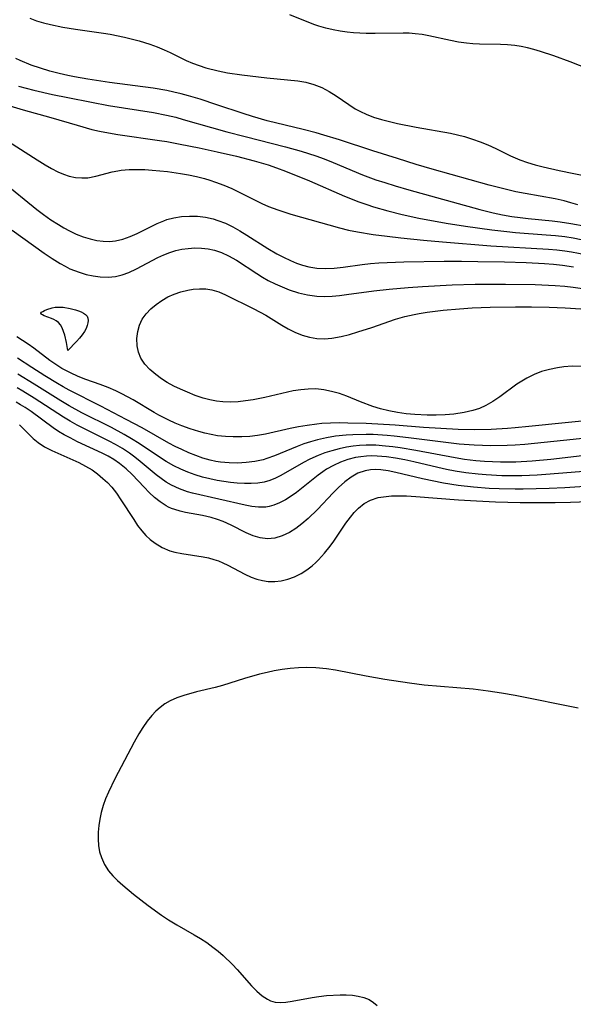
# Model space of a CAD drawing. Header units: inches. Extents: x 1073367 to 1082519, y 1569854 to 1574957.
# Tile 361 of 565: x 1080779 to 1080890, y 1571485 to 1571683. Entities that reach past the tile are written whole.
import ezdxf

# ---------------------------------------------------------------- set-up
doc = ezdxf.new("R2010")
doc.units = ezdxf.units.IN
doc.header["$MEASUREMENT"] = 0
doc.layers.add('CGG_CurvaNivelLidar_v1', color=7, linetype='Continuous', lineweight=30, true_color=0x008008)

msp = doc.modelspace()

# ---------------------------------------------------------------- linework, layer by layer
at = {"layer": 'CGG_CurvaNivelLidar_v1'}
for points in [[(1080780.8267, 1571683.0734, 76.5), (1080782.1644, 1571682.5665, 76.5), (1080783.5718, 1571682.15, 76.5), (1080785.0303, 1571681.7956, 76.5), (1080787.4927, 1571681.2858, 76.5), (1080790.0273, 1571680.8484, 76.5), (1080795.6945, 1571680.1049, 76.5), (1080797.0321, 1571679.8803, 76.5), (1080799.8739, 1571679.289, 76.5), (1080802.8495, 1571678.5207, 76.5), (1080805.0018, 1571677.8485, 76.5), (1080806.4662, 1571677.3221, 76.5), (1080807.8866, 1571676.7509, 76.5), (1080809.0911, 1571676.2122, 76.5), (1080812.3113, 1571674.5739, 76.5), (1080813.5773, 1571674.0254, 76.5), (1080814.9037, 1571673.5453, 76.5), (1080816.2782, 1571673.1218, 76.5), (1080818.7582, 1571672.4937, 76.5), (1080820.5859, 1571672.1292, 76.5), (1080823.4863, 1571671.6966, 76.5), (1080828.4996, 1571671.0952, 76.5), (1080834.7742, 1571670.4843, 76.5), (1080836.3508, 1571670.2127, 76.5), (1080837.9849, 1571669.757, 76.5), (1080839.5505, 1571669.1282, 76.5), (1080841.051, 1571668.3572, 76.5), (1080842.4848, 1571667.4751, 76.5), (1080845.0106, 1571665.7024, 76.5), (1080846.3101, 1571664.8687, 76.5), (1080847.3852, 1571664.291, 76.5), (1080848.5083, 1571663.7781, 76.5), (1080849.9905, 1571663.2091, 76.5), (1080851.5629, 1571662.7107, 76.5), (1080853.1768, 1571662.2779, 76.5), (1080854.8208, 1571661.8926, 76.5), (1080858.5238, 1571661.1428, 76.5), (1080865.4429, 1571659.944, 76.5), (1080866.8659, 1571659.628, 76.5), (1080868.2737, 1571659.2613, 76.5), (1080869.866, 1571658.777, 76.5), (1080871.43, 1571658.2245, 76.5), (1080872.9602, 1571657.6011, 76.5), (1080874.568, 1571656.8546, 76.5), (1080877.5279, 1571655.4109, 76.5), (1080879.3772, 1571654.6072, 76.5), (1080880.9166, 1571654.0542, 76.5), (1080882.4913, 1571653.579, 76.5), (1080884.092, 1571653.1623, 76.5), (1080887.3407, 1571652.441, 76.5), (1080893.2302, 1571651.2223, 76.5)], [(1080894.8391, 1571672.1978, 76.5), (1080889.4907, 1571674.2993, 76.5), (1080886.2326, 1571675.5055, 76.5), (1080883.556, 1571676.3881, 76.5), (1080882.2131, 1571676.7776, 76.5), (1080880.9421, 1571677.103, 76.5), (1080879.667, 1571677.3768, 76.5), (1080878.3865, 1571677.5861, 76.5), (1080876.9417, 1571677.7349, 76.5), (1080875.4918, 1571677.8132, 76.5), (1080871.2743, 1571677.8904, 76.5), (1080869.9596, 1571677.949, 76.5), (1080868.6511, 1571678.0618, 76.5), (1080867.0495, 1571678.2948, 76.5), (1080865.4553, 1571678.6036, 76.5), (1080861.1214, 1571679.5335, 76.5), (1080859.7341, 1571679.7786, 76.5), (1080858.3386, 1571679.9613, 76.5), (1080857.1365, 1571680.0537, 76.5), (1080855.9289, 1571680.0923, 76.5), (1080850.3161, 1571679.9824, 76.5), (1080848.5065, 1571679.9956, 76.5), (1080845.9303, 1571680.1307, 76.5), (1080844.6534, 1571680.2637, 76.5), (1080843.2506, 1571680.4707, 76.5), (1080841.8637, 1571680.7322, 76.5), (1080840.4022, 1571681.0664, 76.5), (1080838.9693, 1571681.4756, 76.5), (1080837.9518, 1571681.8291, 76.5), (1080833.1362, 1571683.7416, 76.5)], [(1080891.0363, 1571645.5645, 76), (1080889.6825, 1571645.969, 76), (1080888.314, 1571646.3249, 76), (1080886.4919, 1571646.7244, 76), (1080880.4595, 1571647.7969, 76), (1080878.6116, 1571648.1655, 76), (1080875.6521, 1571648.8736, 76), (1080873.2173, 1571649.5263, 76), (1080861.7491, 1571652.741, 76), (1080858.527, 1571653.6731, 76), (1080854.7824, 1571654.8285, 76), (1080849.8102, 1571656.4192, 76), (1080843.134, 1571658.6238, 76), (1080839.9983, 1571659.5784, 76), (1080838.4208, 1571660.0225, 76), (1080835.8409, 1571660.6926, 76), (1080828.5859, 1571662.4676, 76), (1080825.6136, 1571663.3102, 76), (1080823.7304, 1571663.9048, 76), (1080818.4826, 1571665.6883, 76), (1080815.0904, 1571666.7878, 76), (1080812.7539, 1571667.4872, 76), (1080811.3064, 1571667.8747, 76), (1080809.8492, 1571668.224, 76), (1080808.3825, 1571668.532, 76), (1080805.6655, 1571668.9914, 76), (1080796.9074, 1571670.1364, 76), (1080792.5085, 1571670.8111, 76), (1080789.8106, 1571671.2988, 76), (1080788.5195, 1571671.5633, 76), (1080786.7538, 1571671.9648, 76), (1080784.8501, 1571672.4575, 76), (1080782.9738, 1571673.0153, 76), (1080781.1335, 1571673.6503, 76), (1080778.8915, 1571674.5862, 76), (1080778.0488, 1571674.9965, 76)], [(1080778.5578, 1571669.42, 75.5), (1080781.6365, 1571668.6299, 75.5), (1080785.4453, 1571667.7694, 75.5), (1080788.4764, 1571667.1389, 75.5), (1080793.2714, 1571666.1886, 75.5), (1080796.6985, 1571665.5466, 75.5), (1080805.7069, 1571664.1148, 75.5), (1080808.3596, 1571663.5943, 75.5), (1080810.2129, 1571663.1452, 75.5), (1080811.726, 1571662.7355, 75.5), (1080817.4031, 1571661.0972, 75.5), (1080820.4767, 1571660.2536, 75.5), (1080824.1708, 1571659.2781, 75.5), (1080832.2859, 1571657.2017, 75.5), (1080835.4438, 1571656.3136, 75.5), (1080838.3449, 1571655.3964, 75.5), (1080840.0672, 1571654.7801, 75.5), (1080841.832, 1571654.0862, 75.5), (1080847.7353, 1571651.6064, 75.5), (1080850.4596, 1571650.6003, 75.5), (1080852.2507, 1571650.0038, 75.5), (1080854.2963, 1571649.366, 75.5), (1080857.092, 1571648.5481, 75.5), (1080871.3533, 1571644.6101, 75.5), (1080874.0623, 1571643.9316, 75.5), (1080875.908, 1571643.5416, 75.5), (1080877.7652, 1571643.2167, 75.5), (1080879.4569, 1571642.9808, 75.5), (1080881.0669, 1571642.7973, 75.5), (1080885.9075, 1571642.3166, 75.5), (1080887.5173, 1571642.1273, 75.5), (1080889.6704, 1571641.8057, 75.5), (1080892.658, 1571641.2268, 75.5)], [(1080776.8128, 1571665.4427, 75), (1080779.5213, 1571664.6347, 75), (1080785.0917, 1571663.0855, 75), (1080790.3427, 1571661.5394, 75), (1080793.3516, 1571660.7279, 75), (1080794.8689, 1571660.3721, 75), (1080796.7011, 1571660.0138, 75), (1080798.5483, 1571659.7097, 75), (1080806.964, 1571658.5033, 75), (1080808.4336, 1571658.2619, 75), (1080811.105, 1571657.7656, 75), (1080814.93, 1571657, 75), (1080818.5027, 1571656.228, 75), (1080822.4434, 1571655.3106, 75), (1080825.9481, 1571654.4177, 75), (1080828.8193, 1571653.5765, 75), (1080830.4932, 1571653.0138, 75), (1080832.2868, 1571652.3415, 75), (1080837.1156, 1571650.3458, 75), (1080844.1115, 1571647.3086, 75), (1080847.0459, 1571646.1562, 75), (1080848.6395, 1571645.5887, 75), (1080849.9531, 1571645.1604, 75), (1080852.8271, 1571644.3317, 75), (1080855.7339, 1571643.6092, 75), (1080859.07, 1571642.8916, 75), (1080864.6109, 1571641.8613, 75), (1080868.4857, 1571641.2495, 75), (1080873.7409, 1571640.5067, 75), (1080876.8096, 1571640.1474, 75), (1080878.5213, 1571639.9869, 75), (1080884.6637, 1571639.5325, 75), (1080886.5504, 1571639.3629, 75), (1080888.4297, 1571639.1427, 75), (1080890.0933, 1571638.8889, 75), (1080891.75, 1571638.5868, 75)], [(1080771.4918, 1571661.5071, 74.5), (1080782.3472, 1571654.5809, 74.5), (1080783.9445, 1571653.599, 74.5), (1080785.23, 1571652.8603, 74.5), (1080786.5148, 1571652.1972, 74.5), (1080787.6466, 1571651.7011, 74.5), (1080788.7891, 1571651.3146, 74.5), (1080790.0374, 1571651.0496, 74.5), (1080791.2929, 1571650.9442, 74.5), (1080792.5413, 1571650.9992, 74.5), (1080794.1597, 1571651.2984, 74.5), (1080797.4354, 1571652.1756, 74.5), (1080798.5551, 1571652.3997, 74.5), (1080799.2133, 1571652.4973, 74.5), (1080800.8192, 1571652.6409, 74.5), (1080802.4578, 1571652.6723, 74.5), (1080803.9666, 1571652.618, 74.5), (1080805.4875, 1571652.511, 74.5), (1080808.5512, 1571652.2303, 74.5), (1080811.1266, 1571651.8718, 74.5), (1080812.7455, 1571651.5714, 74.5), (1080814.3594, 1571651.217, 74.5), (1080815.9629, 1571650.8079, 74.5), (1080817.0833, 1571650.484, 74.5), (1080818.1928, 1571650.1242, 74.5), (1080819.8591, 1571649.4984, 74.5), (1080821.4968, 1571648.7946, 74.5), (1080823.1087, 1571648.0311, 74.5), (1080827.5447, 1571645.8049, 74.5), (1080828.8682, 1571645.2109, 74.5), (1080830.7078, 1571644.5032, 74.5), (1080833.3741, 1571643.6531, 74.5), (1080843.1591, 1571640.8989, 74.5), (1080844.9546, 1571640.4594, 74.5), (1080846.7395, 1571640.1041, 74.5), (1080849.9335, 1571639.5957, 74.5), (1080852.7328, 1571639.2136, 74.5), (1080855.4984, 1571638.8783, 74.5), (1080860.0272, 1571638.4158, 74.5), (1080863.8477, 1571638.0857, 74.5), (1080873.5419, 1571637.3206, 74.5), (1080885.1775, 1571636.6097, 74.5), (1080886.8097, 1571636.4686, 74.5), (1080888.4358, 1571636.2847, 74.5), (1080889.7697, 1571636.0932, 74.5), (1080892.6333, 1571635.5769, 74.5)], [(1080775.3799, 1571650.2186, 74), (1080782.2458, 1571644.6342, 74), (1080783.6145, 1571643.5899, 74), (1080785.0934, 1571642.5393, 74), (1080786.5987, 1571641.5572, 74), (1080787.6958, 1571640.9011, 74), (1080788.8092, 1571640.2988, 74), (1080790.1908, 1571639.6539, 74), (1080791.594, 1571639.112, 74), (1080793.0108, 1571638.6809, 74), (1080794.3624, 1571638.3857, 74), (1080795.6214, 1571638.2214, 74), (1080796.8712, 1571638.1809, 74), (1080798.1052, 1571638.2859, 74), (1080799.5827, 1571638.6288, 74), (1080801.0361, 1571639.1559, 74), (1080802.474, 1571639.8038, 74), (1080806.4362, 1571641.7673, 74), (1080807.779, 1571642.3379, 74), (1080808.407, 1571642.5647, 74), (1080809.7866, 1571642.9431, 74), (1080811.3509, 1571643.1934, 74), (1080812.9436, 1571643.2884, 74), (1080814.5489, 1571643.2387, 74), (1080816.1519, 1571643.045, 74), (1080817.7374, 1571642.6986, 74), (1080818.6785, 1571642.4095, 74), (1080820.18, 1571641.8223, 74), (1080821.6535, 1571641.1189, 74), (1080823.1023, 1571640.3273, 74), (1080824.528, 1571639.4693, 74), (1080828.7433, 1571636.7578, 74), (1080830.5313, 1571635.713, 74), (1080831.8924, 1571634.9804, 74), (1080833.2725, 1571634.316, 74), (1080834.4858, 1571633.8183, 74), (1080835.7179, 1571633.4017, 74), (1080836.9672, 1571633.076, 74), (1080838.593, 1571632.8126, 74), (1080840.3149, 1571632.738, 74), (1080842.0702, 1571632.8252, 74), (1080843.8405, 1571633.0174, 74), (1080847.6916, 1571633.5445, 74), (1080849.381, 1571633.7216, 74), (1080851.0401, 1571633.8515, 74), (1080852.7103, 1571633.9494, 74), (1080856.0733, 1571634.0749, 74), (1080864.2109, 1571634.2071, 74), (1080867.6488, 1571634.2147, 74), (1080870.9532, 1571634.1716, 74), (1080876.3074, 1571634.0556, 74), (1080880.6972, 1571633.9224, 74), (1080884.365, 1571633.7427, 74), (1080886.1903, 1571633.5993, 74), (1080888.0071, 1571633.3991, 74), (1080890.2107, 1571633.0539, 74)], [(1080777.3234, 1571640.4152, 73.5), (1080783.7617, 1571635.8247, 73.5), (1080785.3478, 1571634.7475, 73.5), (1080786.9476, 1571633.7437, 73.5), (1080787.9623, 1571633.1734, 73.5), (1080788.9321, 1571632.6982, 73.5), (1080789.8364, 1571632.3145, 73.5), (1080790.7541, 1571631.9776, 73.5), (1080792.1678, 1571631.554, 73.5), (1080793.5947, 1571631.2416, 73.5), (1080795.0252, 1571631.0512, 73.5), (1080796.5784, 1571631.004, 73.5), (1080798.1113, 1571631.1552, 73.5), (1080799.4527, 1571631.4796, 73.5), (1080800.7668, 1571631.9571, 73.5), (1080802.2897, 1571632.6697, 73.5), (1080806.6273, 1571634.9634, 73.5), (1080807.7929, 1571635.5006, 73.5), (1080808.9809, 1571635.9635, 73.5), (1080810.2064, 1571636.3329, 73.5), (1080811.4522, 1571636.6057, 73.5), (1080812.7098, 1571636.7865, 73.5), (1080814.0474, 1571636.8773, 73.5), (1080815.3756, 1571636.8558, 73.5), (1080816.6901, 1571636.7135, 73.5), (1080817.9808, 1571636.4372, 73.5), (1080819.4084, 1571635.9496, 73.5), (1080820.7958, 1571635.3061, 73.5), (1080822.3929, 1571634.3924, 73.5), (1080826.4751, 1571631.696, 73.5), (1080827.6323, 1571630.9892, 73.5), (1080828.8182, 1571630.3262, 73.5), (1080830.1851, 1571629.6378, 73.5), (1080831.58, 1571629.0145, 73.5), (1080832.9986, 1571628.4614, 73.5), (1080834.8681, 1571627.8623, 73.5), (1080836.6937, 1571627.4317, 73.5), (1080838.5416, 1571627.1787, 73.5), (1080840.1014, 1571627.1251, 73.5), (1080841.6735, 1571627.1882, 73.5), (1080843.1116, 1571627.3178, 73.5), (1080844.5569, 1571627.4951, 73.5), (1080850.0543, 1571628.2693, 73.5), (1080853.0932, 1571628.601, 73.5), (1080856.9387, 1571628.9324, 73.5), (1080859.8482, 1571629.1419, 73.5), (1080865.7833, 1571629.4669, 73.5), (1080870.4248, 1571629.5959, 73.5), (1080876.5141, 1571629.5952, 73.5), (1080882.4799, 1571629.497, 73.5), (1080886.4886, 1571629.3155, 73.5), (1080888.4576, 1571629.1556, 73.5), (1080890.1378, 1571628.9681, 73.5), (1080893.5079, 1571628.4863, 73.5)], [(1080891.7702, 1571613.0492, 73), (1080889.9293, 1571613.0502, 73), (1080888.2393, 1571612.9421, 73), (1080886.9639, 1571612.767, 73), (1080885.3501, 1571612.4317, 73), (1080883.7748, 1571611.9775, 73), (1080882.2501, 1571611.4013, 73), (1080880.7908, 1571610.6926, 73), (1080879.7845, 1571610.0938, 73), (1080878.8092, 1571609.4391, 73), (1080875.3686, 1571606.8976, 73), (1080873.9965, 1571605.9561, 73), (1080872.5662, 1571605.1395, 73), (1080871.2752, 1571604.5836, 73), (1080869.926, 1571604.1487, 73), (1080868.1963, 1571603.7524, 73), (1080866.1543, 1571603.4557, 73), (1080864.379, 1571603.306, 73), (1080862.5827, 1571603.235, 73), (1080860.775, 1571603.2351, 73), (1080858.2953, 1571603.3496, 73), (1080856.5265, 1571603.5143, 73), (1080854.7737, 1571603.7515, 73), (1080853.0458, 1571604.0725, 73), (1080851.3534, 1571604.4946, 73), (1080849.8083, 1571604.9874, 73), (1080847.3697, 1571605.9081, 73), (1080844.6043, 1571607.0335, 73), (1080843.1237, 1571607.5648, 73), (1080841.5535, 1571608.0137, 73), (1080839.9606, 1571608.3316, 73), (1080838.35, 1571608.4929, 73), (1080836.855, 1571608.4846, 73), (1080835.3523, 1571608.3486, 73), (1080833.8458, 1571608.113, 73), (1080831.5123, 1571607.6017, 73), (1080828.1485, 1571606.7742, 73), (1080825.7794, 1571606.3121, 73), (1080824.2515, 1571606.089, 73), (1080822.7219, 1571605.9345, 73), (1080821.1963, 1571605.8647, 73), (1080819.6809, 1571605.9002, 73), (1080818.4182, 1571606.0302, 73), (1080817.0531, 1571606.2902, 73), (1080815.7084, 1571606.6557, 73), (1080814.1251, 1571607.2, 73), (1080812.5641, 1571607.821, 73), (1080811.1688, 1571608.4246, 73), (1080809.8061, 1571609.0749, 73), (1080808.4969, 1571609.7903, 73), (1080807.3059, 1571610.5542, 73), (1080806.1904, 1571611.3782, 73), (1080804.9959, 1571612.4025, 73), (1080803.9674, 1571613.5047, 73), (1080803.17, 1571614.7106, 73), (1080802.6994, 1571615.8978, 73), (1080802.4432, 1571617.1567, 73), (1080802.3819, 1571618.6161, 73), (1080802.5537, 1571620.075, 73), (1080802.9114, 1571621.3358, 73), (1080803.4742, 1571622.5221, 73), (1080804.2541, 1571623.6104, 73), (1080805.207, 1571624.6018, 73), (1080806.2866, 1571625.5094, 73), (1080807.4105, 1571626.3037, 73), (1080808.611, 1571626.9997, 73), (1080809.906, 1571627.5812, 73), (1080811.2533, 1571628.0389, 73), (1080812.6297, 1571628.3787, 73), (1080813.7364, 1571628.5636, 73), (1080815.005, 1571628.6679, 73), (1080816.2584, 1571628.64, 73), (1080817.4839, 1571628.4574, 73), (1080818.8628, 1571628.0367, 73), (1080820.2195, 1571627.4547, 73), (1080825.8822, 1571624.6344, 73), (1080828.2914, 1571623.3158, 73), (1080831.5344, 1571621.3505, 73), (1080832.8424, 1571620.5926, 73), (1080834.1721, 1571619.917, 73), (1080835.6175, 1571619.3347, 73), (1080837.0982, 1571618.9093, 73), (1080838.6065, 1571618.663, 73), (1080840.1085, 1571618.6131, 73), (1080841.6227, 1571618.7272, 73), (1080843.4923, 1571619.0476, 73), (1080845.1501, 1571619.4662, 73), (1080846.8054, 1571619.9667, 73), (1080849.6311, 1571620.8888, 73), (1080854.4263, 1571622.5379, 73), (1080856.2665, 1571623.0495, 73), (1080858.1436, 1571623.4689, 73), (1080859.1301, 1571623.6555, 73), (1080860.7354, 1571623.9196, 73), (1080863.9817, 1571624.3372, 73), (1080867.2592, 1571624.6352, 73), (1080869.794, 1571624.7905, 73), (1080873.4451, 1571624.9318, 73), (1080878.5204, 1571625.0233, 73), (1080881.7222, 1571625.0294, 73), (1080885.2948, 1571624.9792, 73), (1080888.5009, 1571624.8499, 73), (1080891.6505, 1571624.6115, 73)], [(1080891.8823, 1571602.006, 73.5), (1080888.518, 1571601.7153, 73.5), (1080881.2237, 1571600.9129, 73.5), (1080878.4791, 1571600.6536, 73.5), (1080876.8961, 1571600.5367, 73.5), (1080873.6278, 1571600.3649, 73.5), (1080870.2255, 1571600.2976, 73.5), (1080866.9836, 1571600.365, 73.5), (1080863.5067, 1571600.5273, 73.5), (1080860.0237, 1571600.7501, 73.5), (1080854.3058, 1571601.1925, 73.5), (1080848.4932, 1571601.5305, 73.5), (1080844.7824, 1571601.6483, 73.5), (1080843.0423, 1571601.668, 73.5), (1080841.3082, 1571601.6398, 73.5), (1080839.582, 1571601.54, 73.5), (1080838.5686, 1571601.4382, 73.5), (1080836.6113, 1571601.1583, 73.5), (1080834.911, 1571600.8548, 73.5), (1080833.2192, 1571600.5117, 73.5), (1080828.2382, 1571599.4007, 73.5), (1080826.662, 1571599.1439, 73.5), (1080825.0748, 1571598.9656, 73.5), (1080823.4817, 1571598.8639, 73.5), (1080821.7761, 1571598.8432, 73.5), (1080820.1886, 1571598.9142, 73.5), (1080818.6114, 1571599.0861, 73.5), (1080817.3389, 1571599.3087, 73.5), (1080816.0758, 1571599.5952, 73.5), (1080814.8211, 1571599.9324, 73.5), (1080813.1015, 1571600.4659, 73.5), (1080811.4037, 1571601.0767, 73.5), (1080810.1015, 1571601.6097, 73.5), (1080808.8215, 1571602.1952, 73.5), (1080806.7728, 1571603.2571, 73.5), (1080805.8371, 1571603.7831, 73.5), (1080801.6339, 1571606.2971, 73.5), (1080799.3396, 1571607.5343, 73.5), (1080798.1686, 1571608.0982, 73.5), (1080796.5907, 1571608.7836, 73.5), (1080794.9942, 1571609.4022, 73.5), (1080792.1464, 1571610.4091, 73.5), (1080790.5606, 1571611.0197, 73.5), (1080789.0127, 1571611.7107, 73.5), (1080787.3209, 1571612.6183, 73.5), (1080786.076, 1571613.3871, 73.5), (1080784.8705, 1571614.2157, 73.5), (1080781.6574, 1571616.6807, 73.5), (1080780.5463, 1571617.4838, 73.5), (1080778.2364, 1571619.0028, 73.5)], [(1080893.2565, 1571598.6413, 74), (1080890.0937, 1571598.3551, 74), (1080882.3803, 1571597.52, 74), (1080880.4298, 1571597.3393, 74), (1080878.4778, 1571597.1981, 74), (1080876.8482, 1571597.1211, 74), (1080873.5699, 1571597.081, 74), (1080870.2205, 1571597.1812, 74), (1080867.1827, 1571597.4043, 74), (1080864.5119, 1571597.704, 74), (1080857.0347, 1571598.6801, 74), (1080854.1515, 1571599.0083, 74), (1080852.7143, 1571599.1394, 74), (1080849.8883, 1571599.3187, 74), (1080848.4781, 1571599.3547, 74), (1080845.811, 1571599.2991, 74), (1080844.4844, 1571599.2165, 74), (1080842.3244, 1571598.9979, 74), (1080840.4986, 1571598.6973, 74), (1080838.6972, 1571598.2842, 74), (1080837.3279, 1571597.8888, 74), (1080835.9778, 1571597.4353, 74), (1080834.6476, 1571596.9326, 74), (1080830.0787, 1571595.0313, 74), (1080828.5471, 1571594.4917, 74), (1080827.7734, 1571594.2675, 74), (1080826.0887, 1571593.9008, 74), (1080824.3756, 1571593.6728, 74), (1080822.646, 1571593.574, 74), (1080820.911, 1571593.6049, 74), (1080819.1816, 1571593.7758, 74), (1080818.2512, 1571593.9328, 74), (1080817.1346, 1571594.1835, 74), (1080815.6809, 1571594.6037, 74), (1080814.243, 1571595.1074, 74), (1080812.8196, 1571595.6767, 74), (1080811.41, 1571596.2982, 74), (1080810.0983, 1571596.9226, 74), (1080808.804, 1571597.5888, 74), (1080803.4454, 1571600.6463, 74), (1080800.2223, 1571602.3843, 74), (1080795.132, 1571605.0432, 74), (1080788.7947, 1571608.2459, 74), (1080787.5925, 1571608.9074, 74), (1080786.4041, 1571609.5972, 74), (1080783.8851, 1571611.1323, 74), (1080781.2266, 1571612.8201, 74), (1080778.3813, 1571614.678, 74)], [(1080893.0509, 1571595.1481, 74.5), (1080885.6235, 1571594.3295, 74.5), (1080881.8866, 1571593.9656, 74.5), (1080878.6254, 1571593.771, 74.5), (1080876.913, 1571593.7396, 74.5), (1080875.4924, 1571593.751, 74.5), (1080872.3046, 1571593.8927, 74.5), (1080870.5403, 1571594.0412, 74.5), (1080868.2776, 1571594.3135, 74.5), (1080866.391, 1571594.6157, 74.5), (1080858.4502, 1571596.1226, 74.5), (1080855.3181, 1571596.638, 74.5), (1080853.8337, 1571596.848, 74.5), (1080852.3507, 1571597.0191, 74.5), (1080850.4153, 1571597.1587, 74.5), (1080848.4862, 1571597.1805, 74.5), (1080847.1635, 1571597.1136, 74.5), (1080845.849, 1571596.9789, 74.5), (1080844.5457, 1571596.7762, 74.5), (1080843.0541, 1571596.4575, 74.5), (1080841.5822, 1571596.0629, 74.5), (1080840.2027, 1571595.6281, 74.5), (1080838.8488, 1571595.1301, 74.5), (1080837.1516, 1571594.3831, 74.5), (1080835.8698, 1571593.7231, 74.5), (1080831.3342, 1571591.1025, 74.5), (1080830.2386, 1571590.5648, 74.5), (1080829.1222, 1571590.1144, 74.5), (1080827.9807, 1571589.7761, 74.5), (1080826.6949, 1571589.5538, 74.5), (1080825.378, 1571589.46, 74.5), (1080824.0348, 1571589.4594, 74.5), (1080822.5474, 1571589.5357, 74.5), (1080821.2069, 1571589.669, 74.5), (1080819.8584, 1571589.8574, 74.5), (1080818.5066, 1571590.0946, 74.5), (1080817.0427, 1571590.4049, 74.5), (1080815.5884, 1571590.7785, 74.5), (1080814.108, 1571591.2398, 74.5), (1080812.6501, 1571591.7747, 74.5), (1080811.2192, 1571592.379, 74.5), (1080809.8211, 1571593.0528, 74.5), (1080808.2896, 1571593.9071, 74.5), (1080806.9104, 1571594.7749, 74.5), (1080802.8106, 1571597.5233, 74.5), (1080801.3173, 1571598.4614, 74.5), (1080799.795, 1571599.3577, 74.5), (1080797.2743, 1571600.715, 74.5), (1080791.3418, 1571603.7136, 74.5), (1080788.7701, 1571605.1113, 74.5), (1080787.1066, 1571606.0883, 74.5), (1080781.7514, 1571609.4438, 74.5), (1080778.4122, 1571611.4857, 74.5)], [(1080893.9454, 1571592.016, 75), (1080884.6306, 1571591.2728, 75), (1080882.8847, 1571591.1614, 75), (1080879.8081, 1571591.0307, 75), (1080878.4777, 1571591.0092, 75), (1080875.7994, 1571591.0376, 75), (1080872.6108, 1571591.1925, 75), (1080871.0207, 1571591.3223, 75), (1080868.5288, 1571591.6107, 75), (1080866.4056, 1571591.9547, 75), (1080864.6599, 1571592.3052, 75), (1080862.9217, 1571592.6967, 75), (1080858.1118, 1571593.8312, 75), (1080856.2562, 1571594.2295, 75), (1080854.4048, 1571594.576, 75), (1080852.5598, 1571594.8441, 75), (1080850.7244, 1571595.0002, 75), (1080849.6323, 1571595.0235, 75), (1080848.5476, 1571594.9852, 75), (1080847.437, 1571594.8741, 75), (1080846.3403, 1571594.6883, 75), (1080844.8148, 1571594.2968, 75), (1080843.3308, 1571593.7682, 75), (1080841.8963, 1571593.1132, 75), (1080840.5221, 1571592.3352, 75), (1080839.7798, 1571591.8445, 75), (1080838.812, 1571591.1382, 75), (1080834.5134, 1571587.6968, 75), (1080833.3905, 1571586.902, 75), (1080832.2469, 1571586.1911, 75), (1080831.0841, 1571585.5857, 75), (1080829.9027, 1571585.1121, 75), (1080829.0084, 1571584.8641, 75), (1080828.3027, 1571584.7458, 75), (1080827.6126, 1571584.6982, 75), (1080826.8707, 1571584.7102, 75), (1080825.5173, 1571584.8523, 75), (1080824.1322, 1571585.1052, 75), (1080813.5979, 1571587.5436, 75), (1080812.5965, 1571587.8233, 75), (1080810.9354, 1571588.398, 75), (1080809.3491, 1571589.1278, 75), (1080808.2788, 1571589.7566, 75), (1080807.2514, 1571590.4637, 75), (1080806.2588, 1571591.2312, 75), (1080803.0785, 1571593.9218, 75), (1080802.0042, 1571594.7724, 75), (1080800.896, 1571595.5871, 75), (1080799.5177, 1571596.5026, 75), (1080798.0902, 1571597.3494, 75), (1080796.8397, 1571598.0201, 75), (1080791.8297, 1571600.4855, 75), (1080790.3736, 1571601.2271, 75), (1080788.9399, 1571602.005, 75), (1080787.6073, 1571602.7946, 75), (1080781.7156, 1571606.651, 75), (1080779.4475, 1571608.043, 75), (1080778.294, 1571608.7092, 75)], [(1080895.4898, 1571589.0437, 75.5), (1080888.4788, 1571588.6242, 75.5), (1080885.2757, 1571588.4655, 75.5), (1080880.064, 1571588.3219, 75.5), (1080878.4585, 1571588.3175, 75.5), (1080875.2756, 1571588.3835, 75.5), (1080873.2314, 1571588.4779, 75.5), (1080870.0499, 1571588.7144, 75.5), (1080866.9838, 1571589.0731, 75.5), (1080864.042, 1571589.5534, 75.5), (1080859.8186, 1571590.4302, 75.5), (1080854.4379, 1571591.7069, 75.5), (1080852.9299, 1571592.0291, 75.5), (1080851.4471, 1571592.2417, 75.5), (1080850.3921, 1571592.2929, 75.5), (1080849.3544, 1571592.2394, 75.5), (1080848.2868, 1571592.0524, 75.5), (1080846.8129, 1571591.5329, 75.5), (1080845.4626, 1571590.7635, 75.5), (1080844.1811, 1571589.7934, 75.5), (1080842.9476, 1571588.6801, 75.5), (1080841.8781, 1571587.6104, 75.5), (1080838.6899, 1571584.2376, 75.5), (1080836.8517, 1571582.457, 75.5), (1080835.5898, 1571581.3789, 75.5), (1080834.3472, 1571580.4477, 75.5), (1080833.0709, 1571579.6477, 75.5), (1080831.6175, 1571578.9565, 75.5), (1080830.1377, 1571578.5088, 75.5), (1080828.6486, 1571578.3559, 75.5), (1080827.21, 1571578.527, 75.5), (1080825.7781, 1571578.9494, 75.5), (1080824.353, 1571579.5463, 75.5), (1080821.3169, 1571581.0796, 75.5), (1080819.7517, 1571581.8103, 75.5), (1080818.6239, 1571582.2461, 75.5), (1080817.3265, 1571582.6429, 75.5), (1080815.6013, 1571583.0351, 75.5), (1080812.1634, 1571583.6626, 75.5), (1080811.0704, 1571583.9057, 75.5), (1080810.0098, 1571584.2153, 75.5), (1080809.3243, 1571584.4764, 75.5), (1080808.7461, 1571584.7463, 75.5), (1080808.257, 1571585.0123, 75.5), (1080807.0812, 1571585.7808, 75.5), (1080805.9547, 1571586.6726, 75.5), (1080804.8698, 1571587.657, 75.5), (1080803.8206, 1571588.7086, 75.5), (1080801.4154, 1571591.2743, 75.5), (1080800.2346, 1571592.4217, 75.5), (1080798.8976, 1571593.5248, 75.5), (1080797.7519, 1571594.3134, 75.5), (1080796.6144, 1571594.9836, 75.5), (1080795.4355, 1571595.5959, 75.5), (1080790.4596, 1571597.8796, 75.5), (1080788.9381, 1571598.6388, 75.5), (1080787.7762, 1571599.2741, 75.5), (1080786.6416, 1571599.952, 75.5), (1080785.54, 1571600.6758, 75.5), (1080781.104, 1571603.9492, 75.5), (1080779.9023, 1571604.751, 75.5), (1080779.005, 1571605.3072, 75.5), (1080778.0894, 1571605.8374, 75.5)], [(1080778.8028, 1571601.294, 76), (1080781.5501, 1571598.5248, 76), (1080782.5313, 1571597.6935, 76), (1080783.8302, 1571596.86, 76), (1080785.2516, 1571596.14, 76), (1080790.7278, 1571593.6766, 76), (1080792.0792, 1571592.9889, 76), (1080793.3719, 1571592.2139, 76), (1080794.4881, 1571591.4009, 76), (1080795.5459, 1571590.5106, 76), (1080796.4592, 1571589.6568, 76), (1080797.3168, 1571588.7453, 76), (1080798.2883, 1571587.516, 76), (1080799.185, 1571586.2108, 76), (1080801.7609, 1571582.2042, 76), (1080802.5418, 1571581.0485, 76), (1080803.3572, 1571579.9535, 76), (1080804.1791, 1571579.0093, 76), (1080805.0685, 1571578.1908, 76), (1080806.0377, 1571577.4676, 76), (1080807.4782, 1571576.6173, 76), (1080809.0202, 1571575.9636, 76), (1080810.0326, 1571575.6667, 76), (1080811.4255, 1571575.3732, 76), (1080815.7084, 1571574.724, 76), (1080816.7962, 1571574.5049, 76), (1080817.8637, 1571574.2179, 76), (1080818.7798, 1571573.8946, 76), (1080819.6803, 1571573.5151, 76), (1080820.6708, 1571573.0453, 76), (1080824.1061, 1571571.227, 76), (1080825.3557, 1571570.6489, 76), (1080826.4767, 1571570.2408, 76), (1080827.6223, 1571569.9422, 76), (1080828.7856, 1571569.7701, 76), (1080830.1051, 1571569.7461, 76), (1080831.4233, 1571569.8933, 76), (1080832.7245, 1571570.2036, 76), (1080834.0928, 1571570.7137, 76), (1080835.4175, 1571571.3789, 76), (1080836.5534, 1571572.0835, 76), (1080837.635, 1571572.8925, 76), (1080838.3919, 1571573.5598, 76), (1080838.9381, 1571574.0983, 76), (1080840.1453, 1571575.4436, 76), (1080841.2779, 1571576.8787, 76), (1080842.0023, 1571577.8717, 76), (1080844.4281, 1571581.4837, 76), (1080845.3183, 1571582.7116, 76), (1080846.0953, 1571583.6438, 76), (1080846.922, 1571584.4899, 76), (1080848.0935, 1571585.4413, 76), (1080849.3703, 1571586.1581, 76), (1080850.8761, 1571586.6298, 76), (1080852.4963, 1571586.8775, 76), (1080853.595, 1571586.9656, 76), (1080854.7255, 1571587.0056, 76), (1080856.5732, 1571586.9747, 76), (1080858.468, 1571586.8645, 76), (1080867.0538, 1571586.2098, 76), (1080870.6552, 1571585.9705, 76), (1080874.4748, 1571585.7868, 76), (1080879.488, 1571585.6569, 76), (1080882.5218, 1571585.6368, 76), (1080886.5071, 1571585.6684, 76), (1080889.6007, 1571585.7521, 76), (1080898.5026, 1571586.0786, 76)], [(1080891.1142, 1571544.3074, 76.5), (1080878.4342, 1571546.8455, 76.5), (1080875.6908, 1571547.3252, 76.5), (1080873.0012, 1571547.7292, 76.5), (1080869.9867, 1571548.0893, 76.5), (1080860.1785, 1571548.9386, 76.5), (1080857.1998, 1571549.2938, 76.5), (1080852.2491, 1571550.0609, 76.5), (1080848.5127, 1571550.7375, 76.5), (1080842.318, 1571551.9318, 76.5), (1080840.4963, 1571552.2119, 76.5), (1080838.3779, 1571552.4194, 76.5), (1080836.5003, 1571552.4607, 76.5), (1080834.8627, 1571552.3984, 76.5), (1080833.2262, 1571552.2589, 76.5), (1080831.5938, 1571552.0508, 76.5), (1080829.9688, 1571551.7779, 76.5), (1080828.5527, 1571551.484, 76.5), (1080827.0403, 1571551.1077, 76.5), (1080824.004, 1571550.2208, 76.5), (1080819.5792, 1571548.8375, 76.5), (1080818.1318, 1571548.4313, 76.5), (1080814.404, 1571547.5376, 76.5), (1080811.8119, 1571546.8253, 76.5), (1080810.4064, 1571546.3509, 76.5), (1080809.0702, 1571545.7666, 76.5), (1080808.0299, 1571545.1584, 76.5), (1080807.0551, 1571544.4384, 76.5), (1080806.2034, 1571543.6712, 76.5), (1080805.4077, 1571542.8258, 76.5), (1080804.4771, 1571541.665, 76.5), (1080803.6149, 1571540.4198, 76.5), (1080802.8094, 1571539.1092, 76.5), (1080801.8654, 1571537.408, 76.5), (1080797.971, 1571530.0336, 76.5), (1080796.6483, 1571527.3877, 76.5), (1080796.0713, 1571526.0445, 76.5), (1080795.5814, 1571524.6737, 76.5), (1080795.1874, 1571523.2843, 76.5), (1080794.9092, 1571521.9741, 76.5), (1080794.7169, 1571520.6616, 76.5), (1080794.611, 1571519.3549, 76.5), (1080794.6001, 1571517.9035, 76.5), (1080794.693, 1571516.6296, 76.5), (1080794.8992, 1571515.392, 76.5), (1080795.2417, 1571514.2028, 76.5), (1080795.8638, 1571512.8444, 76.5), (1080796.693, 1571511.5824, 76.5), (1080797.553, 1571510.571, 76.5), (1080798.5124, 1571509.608, 76.5), (1080799.5307, 1571508.677, 76.5), (1080801.7025, 1571506.8583, 76.5), (1080804.6566, 1571504.5776, 76.5), (1080807.3276, 1571502.6356, 76.5), (1080808.7702, 1571501.6696, 76.5), (1080810.4424, 1571500.6591, 76.5), (1080813.9008, 1571498.7081, 76.5), (1080815.2016, 1571497.9291, 76.5), (1080816.4654, 1571497.1058, 76.5), (1080817.6789, 1571496.2253, 76.5), (1080818.7192, 1571495.3778, 76.5), (1080819.7227, 1571494.4925, 76.5), (1080821.5862, 1571492.7129, 76.5), (1080822.5675, 1571491.6768, 76.5), (1080825.4639, 1571488.4114, 76.5), (1080826.5062, 1571487.3274, 76.5), (1080827.5764, 1571486.3894, 76.5), (1080828.6225, 1571485.7044, 76.5), (1080829.2774, 1571485.4071, 76.5), (1080830.2224, 1571485.1548, 76.5), (1080831.1835, 1571485.0854, 76.5), (1080832.36, 1571485.1592, 76.5), (1080833.6013, 1571485.342, 76.5), (1080837.6097, 1571486.0815, 76.5), (1080839.0033, 1571486.2814, 76.5), (1080840.5395, 1571486.4496, 76.5), (1080843.2874, 1571486.6272, 76.5), (1080844.4794, 1571486.6318, 76.5), (1080845.7179, 1571486.5514, 76.5), (1080846.9004, 1571486.3714, 76.5), (1080848.0048, 1571486.081, 76.5), (1080849.0727, 1571485.6389, 76.5), (1080849.9969, 1571485.0772, 76.5), (1080850.7173, 1571484.4462, 76.5)]]:
    msp.add_polyline3d(points, dxfattribs=at)
msp.add_polyline3d([(1080788.5, 1571616.2466, 73), (1080788.2281, 1571617.8133, 73), (1080787.8635, 1571619.2953, 73), (1080787.6199, 1571620.0577, 73), (1080787.3319, 1571620.775, 73), (1080786.9964, 1571621.4014, 73), (1080786.6107, 1571621.8913, 73), (1080786.1732, 1571622.2249, 73), (1080785.6905, 1571622.4845, 73), (1080785.1844, 1571622.7024, 73), (1080783.7621, 1571623.2313, 73), (1080783.4049, 1571623.3938, 73), (1080783.1595, 1571623.5591, 73), (1080783.0693, 1571623.7319, 73), (1080783.1734, 1571623.92, 73), (1080783.439, 1571624.1143, 73), (1080783.8211, 1571624.3085, 73), (1080784.2862, 1571624.4954, 73), (1080785.3742, 1571624.8131, 73), (1080785.9664, 1571624.9209, 73), (1080786.5773, 1571624.9738, 73), (1080787.5267, 1571624.9278, 73), (1080788.9613, 1571624.6727, 73), (1080790.0364, 1571624.392, 73), (1080790.616, 1571624.2056, 73), (1080791.159, 1571623.9953, 73), (1080791.6482, 1571623.754, 73), (1080792.0599, 1571623.4709, 73), (1080792.3618, 1571623.1302, 73), (1080792.5219, 1571622.7335, 73), (1080792.5698, 1571622.2828, 73), (1080792.5282, 1571621.7945, 73), (1080792.4097, 1571621.2791, 73), (1080792.1767, 1571620.6935, 73), (1080791.8246, 1571620.0511, 73), (1080791.3553, 1571619.365, 73), (1080790.8182, 1571618.6863, 73), (1080790.2558, 1571618.0413, 73)], close=True, dxfattribs=at)

doc.saveas('drawing.dxf')
